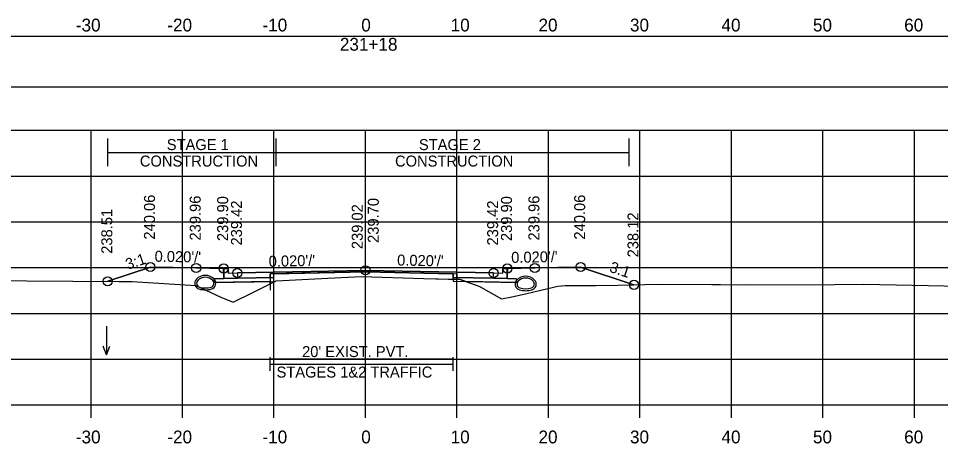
# Model space of a CAD drawing. Extents: x 1369627 to 1374022, y 380035 to 398173.
# Drawn here: x 1372060.6 to 1372161.4, y 387402 to 387448.5 of the extents above; entities that cross this region are included whole.
import ezdxf

# ---------------------------------------------------------------- set-up
doc = ezdxf.new("R2010")
doc.units = 0
for name, color, linetype in [('Default', 7, 'Continuous'), ('R_Alt Surface', 7, 'Continuous'), ('R_Axis', 7, 'Continuous'), ('R_Axis Annot', 7, 'Continuous'), ('R_Drive', 7, 'Continuous'), ('R_Exist Surface', 7, 'Continuous'), ('R_Fin Surface', 7, 'Continuous'), ('R_Grid', 7, 'Continuous'), ('R_MOT', 7, 'Continuous'), ('R_No Plot', 7, 'Continuous'), ('R_Water Annot', 7, 'Continuous'), ('R_Xsect Elev', 7, 'Continuous'), ('R_Xsect Slope', 7, 'Continuous'), ('T_Vehicle Path Rt', 7, 'Continuous')]:
    doc.layers.add(name, color=color, linetype=linetype)

msp = doc.modelspace()

# ---------------------------------------------------------------- linework, layer by layer
at = {"layer": 'Default'}
for p, q in [((1372088.1, 387409.97), (1372088.1, 387411.47)), ((1372108.1, 387409.97), (1372108.1, 387411.47)), ((1372088.1, 387410.72), (1372108.1, 387410.72))]:
    msp.add_line(p, q, dxfattribs=at)
for points in [[(1371948.53, 387440.99), (1372248.53, 387440.99), (1372248.53, 387446.51), (1371948.53, 387446.51)], [(1372083.02, 387421.15), (1372083.52, 387421.15), (1372083.53, 387420.65), (1372084.53, 387420.67), (1372084.53, 387420.09), (1372083.03, 387420.06)], [(1372113.53, 387420.65), (1372113.54, 387421.15), (1372114.04, 387421.15), (1372114.03, 387420.06), (1372112.53, 387420.09), (1372112.53, 387420.67)]]:
    msp.add_lwpolyline(points, close=True, dxfattribs=at)
at = {"layer": 'R_Alt Surface'}
msp.add_lwpolyline([(1372083.03, 387421.15), (1372083.03, 387420.06), (1372084.53, 387420.09), (1372088.1, 387420.16), (1372088.1, 387420.58), (1372098.53, 387420.78), (1372108.1, 387420.59), (1372108.1, 387420.18), (1372112.53, 387420.09), (1372114.03, 387420.06), (1372114.03, 387421.15)], dxfattribs=at)
for points in [[(1372082.03, 387420.04), (1372083.03, 387420.06), (1372084.53, 387420.09), (1372088.1, 387420.16), (1372088.1, 387419.74), (1372082.03, 387419.62)], [(1372115.03, 387420.04), (1372114.03, 387420.06), (1372112.53, 387420.09), (1372108.1, 387420.18), (1372108.1, 387419.76), (1372115.03, 387419.62)]]:
    msp.add_lwpolyline(points, close=True, dxfattribs=at)
at = {"layer": 'R_Axis'}
for p, q in [((1371948.53, 387406.25), (1372248.53, 387406.25)), ((1372068.53, 387404.85), (1372068.53, 387406.25)), ((1372078.53, 387404.85), (1372078.53, 387406.25)), ((1372088.53, 387404.85), (1372088.53, 387406.25)), ((1372098.53, 387404.85), (1372098.53, 387406.25)), ((1372108.53, 387404.85), (1372108.53, 387406.25)), ((1372118.53, 387404.85), (1372118.53, 387406.25)), ((1372128.53, 387404.85), (1372128.53, 387406.25)), ((1372138.53, 387404.85), (1372138.53, 387406.25)), ((1372148.53, 387404.85), (1372148.53, 387406.25)), ((1372158.53, 387404.85), (1372158.53, 387406.25))]:
    msp.add_line(p, q, dxfattribs=at)
at = {"layer": 'R_Drive'}
for centre, radius, start, end in [((1372081.02, 387419.05), 1.35, 43.6485, 136.3515), ((1372116.04, 387418.96), 1.35, 43.6485, 136.3515), ((1372080.51, 387419.54), 0.646, 136.3515, 253.9529), ((1372080.51, 387419.54), 0.438, 136.3515, 253.9529), ((1372081.02, 387419.05), 1.15, 43.6485, 136.3515), ((1372081.53, 387419.54), 0.438, 286.0471, 43.6485), ((1372081.53, 387419.54), 0.646, 286.0471, 43.6485), ((1372115.53, 387419.45), 0.646, 136.3515, 253.9529), ((1372115.53, 387419.45), 0.438, 136.3515, 253.9529), ((1372116.04, 387418.96), 1.15, 43.6485, 136.3515), ((1372116.55, 387419.45), 0.438, 286.0471, 43.6485), ((1372116.55, 387419.45), 0.646, 286.0471, 43.6485), ((1372081.02, 387421.32), 2.5, 253.9529, 286.0471), ((1372081.02, 387421.32), 2.29, 253.9529, 286.0471), ((1372116.04, 387421.23), 2.5, 253.9529, 286.0471), ((1372116.04, 387421.23), 2.29, 253.9529, 286.0471)]:
    msp.add_arc(centre, radius, start, end, dxfattribs=at)
at = {"layer": 'R_Exist Surface'}
msp.add_lwpolyline([(1372041.35, 387419.96), (1372071.58, 387419.75), (1372073.04, 387419.72), (1372079.98, 387419.3), (1372082.73, 387418.03), (1372084.06, 387417.46), (1372086.2, 387418.52), (1372088.77, 387419.82), (1372094.4, 387420.1), (1372098.1, 387420.28), (1372104.9, 387420.07), (1372108.88, 387419.96), (1372108.88, 387419.96), (1372111.03, 387419.18), (1372111.06, 387419.16), (1372111.12, 387419.13), (1372113.39, 387417.85), (1372114.54, 387418.06), (1372116.02, 387418.37), (1372117.83, 387418.83), (1372119.56, 387419.23), (1372120.37, 387419.29), (1372123.71, 387419.29), (1372126.12, 387419.32), (1372130.51, 387419.44), (1372136.4, 387419.42), (1372137.14, 387419.4), (1372137.34, 387419.39), (1372140.48, 387419.37), (1372149.83, 387419.42), (1372153, 387419.45), (1372165.32, 387419.19)], dxfattribs=at)
at = {"layer": 'R_Fin Surface'}
msp.add_lwpolyline([(1372070.36, 387419.76), (1372075.02, 387421.31), (1372080.02, 387421.21), (1372083.02, 387421.15), (1372083.52, 387421.15), (1372083.53, 387420.65), (1372084.53, 387420.67), (1372086.53, 387420.71), (1372098.53, 387420.95), (1372110.53, 387420.71), (1372112.53, 387420.67), (1372113.53, 387420.65), (1372113.54, 387421.15), (1372114.04, 387421.15), (1372117.04, 387421.21), (1372122.04, 387421.31), (1372127.87, 387419.37)], dxfattribs=at)
at = {"layer": 'R_Grid'}
for p, q in [((1371948.53, 387436.25), (1372248.53, 387436.25)), ((1372068.53, 387406.25), (1372068.53, 387436.25)), ((1372078.53, 387406.25), (1372078.53, 387436.25)), ((1372088.53, 387406.25), (1372088.53, 387436.25)), ((1372098.53, 387406.25), (1372098.53, 387436.25)), ((1372108.53, 387406.25), (1372108.53, 387436.25)), ((1372118.53, 387406.25), (1372118.53, 387436.25)), ((1372128.53, 387406.25), (1372128.53, 387436.25)), ((1372138.53, 387406.25), (1372138.53, 387436.25)), ((1372148.53, 387406.25), (1372148.53, 387436.25)), ((1372158.53, 387406.25), (1372158.53, 387436.25)), ((1371948.53, 387431.25), (1372248.53, 387431.25)), ((1371948.53, 387426.25), (1372248.53, 387426.25)), ((1371948.53, 387421.25), (1372248.53, 387421.25)), ((1371948.53, 387416.25), (1372248.53, 387416.25)), ((1371948.53, 387411.25), (1372248.53, 387411.25)), ((1371948.53, 387406.25), (1372248.53, 387406.25))]:
    msp.add_line(p, q, dxfattribs=at)
at = {"layer": 'R_MOT'}
for p, q in [((1372070.36, 387432.34), (1372070.36, 387435.34)), ((1372088.75, 387432.34), (1372088.75, 387435.34)), ((1372127.35, 387432.34), (1372127.35, 387435.34)), ((1372070.36, 387433.84), (1372127.35, 387433.84))]:
    msp.add_line(p, q, dxfattribs=at)
at = {"layer": 'R_No Plot'}
for points in [[(1372083.02, 387421.15), (1372083.03, 387420.06), (1372084.53, 387420.09), (1372088.53, 387420.17), (1372088.53, 387420.58), (1372098.53, 387420.78), (1372108.53, 387420.58), (1372108.53, 387420.17), (1372112.53, 387420.09), (1372114.03, 387420.06), (1372114.04, 387421.15)], [(1372088.1, 387411.28), (1372108.1, 387411.28)]]:
    msp.add_lwpolyline(points, dxfattribs=at)
for points in [[(1372098.53, 387420.95), (1372086.53, 387420.71), (1372084.53, 387420.67), (1372084.53, 387420.09), (1372088.53, 387420.17), (1372088.53, 387420.58), (1372098.53, 387420.78), (1372108.53, 387420.58), (1372108.53, 387420.17), (1372112.53, 387420.09), (1372112.53, 387420.67), (1372110.53, 387420.71)], [(1372088.53, 387420.17), (1372084.53, 387420.09), (1372083.03, 387420.06), (1372082.03, 387420.04), (1372082.03, 387419.62), (1372088.53, 387419.75)], [(1372108.53, 387420.17), (1372112.53, 387420.09), (1372114.03, 387420.06), (1372115.03, 387420.04), (1372115.03, 387419.62), (1372108.53, 387419.75)]]:
    msp.add_lwpolyline(points, close=True, dxfattribs=at)
for centre in [(1372075.02, 387421.31), (1372080.02, 387421.21), (1372083.02, 387421.15), (1372098.53, 387420.95), (1372114.04, 387421.15), (1372117.04, 387421.21), (1372122.04, 387421.31), (1372070.36, 387419.76), (1372084.53, 387420.67), (1372112.53, 387420.67), (1372127.87, 387419.37)]:
    msp.add_circle(centre, 0.5, dxfattribs=at)
at = {"layer": 'R_Water Annot'}
for p, q in [((1372070.22, 387414.86), (1372070.22, 387411.72)), ((1372070.22, 387411.72), (1372069.87, 387412.68)), ((1372070.22, 387411.72), (1372070.57, 387412.68))]:
    msp.add_line(p, q, dxfattribs=at)
at = {"layer": 'R_Xsect Elev'}
msp.add_line((1372098.53, 387420.27), (1372098.53, 387430.27), dxfattribs=at)
at = {"layer": 'T_Vehicle Path Rt'}
for p, q in [((1372083.03, 387420.06), (1372083.02, 387421.15)), ((1372114.04, 387421.15), (1372114.03, 387420.06)), ((1372088.1, 387420.16), (1372088.1, 387419.74)), ((1372088.1, 387419.74), (1372088.1, 387418.78)), ((1372088.1, 387419.48), (1372088.1, 387419.74)), ((1372088.1, 387419.74), (1372088.1, 387419.48)), ((1372108.1, 387419.98), (1372108.1, 387420.18)), ((1372108.1, 387419.98), (1372108.1, 387419.76)), ((1372108.1, 387419.76), (1372109.51, 387419.73)), ((1372109.51, 387419.73), (1372111.03, 387419.18))]:
    msp.add_line(p, q, dxfattribs=at)
for points in [[(1372083.02, 387421.15), (1372080.02, 387421.21), (1372075.02, 387421.31), (1372070.36, 387419.76)], [(1372127.87, 387419.37), (1372122.04, 387421.31), (1372117.04, 387421.21), (1372114.04, 387421.15)], [(1372108.1, 387420.18), (1372108.1, 387420.59), (1372098.53, 387420.78), (1372088.1, 387420.58), (1372088.1, 387420.16)], [(1372088.1, 387419.48), (1372088.77, 387419.82), (1372094.4, 387420.1), (1372098.1, 387420.28), (1372104.9, 387420.07), (1372108.1, 387419.98)], [(1372070.36, 387419.76), (1372071.58, 387419.75), (1372073.04, 387419.72), (1372079.98, 387419.3), (1372082.73, 387418.03), (1372084.06, 387417.46), (1372086.2, 387418.52), (1372088.1, 387419.48)], [(1372088.1, 387419.74), (1372082.03, 387419.62), (1372082.03, 387420.04), (1372083.03, 387420.06)], [(1372109.51, 387419.73), (1372108.88, 387419.96), (1372108.1, 387419.98)], [(1372114.03, 387420.06), (1372115.03, 387420.04), (1372115.03, 387419.62), (1372109.51, 387419.73)], [(1372111.03, 387419.18), (1372111.06, 387419.16), (1372111.12, 387419.13), (1372113.39, 387417.85), (1372114.54, 387418.06), (1372116.02, 387418.37), (1372117.83, 387418.83), (1372119.56, 387419.23), (1372120.37, 387419.29), (1372123.71, 387419.29), (1372126.12, 387419.32), (1372127.87, 387419.37)]]:
    msp.add_lwpolyline(points, dxfattribs=at)

# ---------------------------------------------------------------- texts
at = {"layer": 'R_Axis Annot'}
for s, height, p in [('-30', 1.4, (1372066.87, 387447.05)), ('-20', 1.4, (1372076.87, 387447.05)), ('-10', 1.4, (1372087.27, 387447.05)), ('0', 1.4, (1372098.07, 387447.05)), ('10', 1.4, (1372107.84, 387447.05)), ('20', 1.4, (1372117.44, 387447.05)), ('30', 1.4, (1372127.44, 387447.05)), ('40', 1.4, (1372137.44, 387447.05)), ('50', 1.4, (1372147.44, 387447.05)), ('60', 1.4, (1372157.41, 387447.05)), ('231+18', 1.4, (1372095.73, 387444.95)), ("20' EXIST. PVT.", 1.2, (1372091.6, 387411.48)), ('STAGES 1&2 TRAFFIC', 1.2, (1372088.81, 387409.24)), ('-30', 1.4, (1372066.87, 387402.05)), ('-20', 1.4, (1372076.87, 387402.05)), ('-10', 1.4, (1372087.27, 387402.05)), ('0', 1.4, (1372098.07, 387402.05)), ('10', 1.4, (1372107.84, 387402.05)), ('20', 1.4, (1372117.44, 387402.05)), ('30', 1.4, (1372127.44, 387402.05)), ('40', 1.4, (1372137.44, 387402.05)), ('50', 1.4, (1372147.44, 387402.05)), ('60', 1.4, (1372157.41, 387402.05))]:
    msp.add_text(s, height=height, dxfattribs=at).set_placement(p)
at = {"layer": 'R_MOT'}
for s, p in [('STAGE 1', (1372076.81, 387434.09)), ('STAGE 2', (1372104.37, 387434.09)), ('CONSTRUCTION', (1372073.87, 387432.29)), ('CONSTRUCTION', (1372101.76, 387432.29))]:
    msp.add_text(s, height=1.2, dxfattribs=at).set_placement(p)
at = {"layer": 'R_Xsect Elev'}
for s, p in [('240.06', (1372075.52, 387424.31)), ('239.96', (1372080.52, 387424.21)), ('239.90', (1372083.52, 387424.15)), ('239.42', (1372085.03, 387423.67)), ('239.70', (1372099.98, 387423.95)), ('239.42', (1372113.03, 387423.67)), ('239.90', (1372114.54, 387424.15)), ('239.96', (1372117.54, 387424.21)), ('240.06', (1372122.54, 387424.31)), ('238.51', (1372070.86, 387422.76)), ('239.02', (1372098.23, 387423.27)), ('238.12', (1372128.37, 387422.37))]:
    msp.add_text(s, height=1.2, rotation=90, dxfattribs=at).set_placement(p)
at = {"layer": 'R_Xsect Slope'}
for s, rotation, p in [('3:1', 18.4332, (1372072.53, 387421.01)), ("0.020'/'", 358.8542, (1372075.47, 387421.9)), ("0.020'/'", 1.1458, (1372087.96, 387421.34)), ("0.020'/'", 358.8542, (1372101.98, 387421.48)), ("0.020'/'", 1.1458, (1372114.47, 387421.76)), ('3:1', 341.5668, (1372125.11, 387420.82))]:
    msp.add_text(s, height=1.2, rotation=rotation, dxfattribs=at).set_placement(p)

doc.saveas('drawing.dxf')
